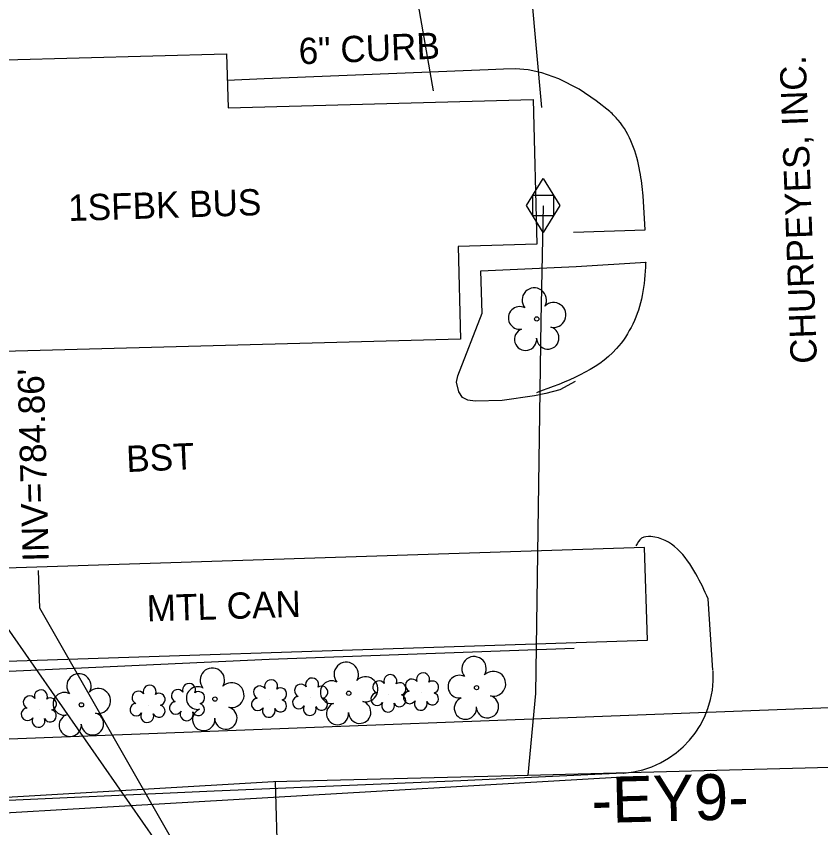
# Model space of a CAD drawing. Extents: x 1627482 to 1629573, y 760826 to 766301.
# Drawn here: x 1628460.1 to 1628582.7, y 763876.2 to 763999.8 of the extents above; entities that cross this region are included whole.
import ezdxf

# ---------------------------------------------------------------- set-up
doc = ezdxf.new("R2010")
doc.units = 0
for name, color, linetype in [('Exist Building', 7, 'Continuous'), ('Exist Building Metal Canopy', 7, 'Continuous'), ('Exist Building Metal Canopy Text', 7, 'Continuous'), ('Exist Building Text', 7, 'Continuous'), ('Exist Horizontal Alignment Direction Label', 7, 'Continuous'), ('Exist Property Owner Text', 7, 'Continuous'), ('Exist Right of Way Line', 7, 'Continuous'), ('Exist Roads Curbs', 7, 'Continuous'), ('Exist Roads Curbs Text', 7, 'Continuous'), ('Exist Roads EOP', 7, 'Continuous'), ('Exist Roads EOP Other', 7, 'Continuous'), ('Exist Utilities Gas Meter CELL', 7, 'Continuous'), ('Exist Utilities Gas UG Line SUE LOS B', 7, 'Continuous'), ('Exist Utilities Power UG Cable SUE LOS B', 7, 'Continuous'), ('Exist Utilities Sanitary Sewer UG Line Invert Elevation', 7, 'Continuous'), ('Exist Utilities Sanitary Sewer UG Line Leader', 7, 'Continuous'), ('Exist Utilities Telephone UG Cable SUE LOS B', 7, 'Continuous'), ('Exist Vegetation Shrub CELL', 7, 'Continuous'), ('Exist Vegetation Tree CELL', 7, 'Continuous')]:
    doc.layers.add(name, color=color, linetype=linetype)

msp = doc.modelspace()

# ---------------------------------------------------------------- linework, layer by layer
at = {"layer": 'Exist Building'}
msp.add_lwpolyline([(1628447.19, 763992.84), (1628447.21, 763992.84), (1628492.18, 763994.07), (1628492.4, 763985.86), (1628538.86, 763987.12), (1628539.46, 763965.07), (1628527.45, 763964.75), (1628527.83, 763950.63), (1628448.67, 763948.48), (1628446.6, 763948.49)], dxfattribs=at)
at = {"layer": 'Exist Building Metal Canopy'}
msp.add_lwpolyline([(1628555.82, 763918.91), (1628431.84, 763914.86), (1628432.31, 763900.72), (1628556.29, 763904.77)], close=True, dxfattribs=at)
at = {"layer": 'Exist Right of Way Line'}
msp.add_lwpolyline([(1628629.23, 763896.22), (1628413.81, 763887.95), (1628407.97, 764037.8)], dxfattribs=at)
at = {"layer": 'Exist Roads Curbs'}
for p, q in [((1628531.11, 763954.57), (1628530.92, 763961.05)), ((1628566.26, 763900.23), (1628565.53, 763911.08)), ((1628552.59, 763884.54), (1628552.68, 763884.55))]:
    msp.add_line(p, q, dxfattribs=at)
for points in [[(1628542.8, 763990.26), (1628540.2, 763991.17), (1628538.1, 763991.62), (1628536.2, 763991.79), (1628534.35, 763991.76), (1628532.04, 763991.66), (1628497.88, 763990.25), (1628492.29, 763990.02)], [(1628550.56, 763985.3), (1628548.5, 763986.94), (1628545.9, 763988.7), (1628542.8, 763990.26)], [(1628545.03, 763966.92), (1628555.96, 763967.25), (1628555.65, 763972.47)], [(1628545.45, 763961.69), (1628556.02, 763962.34), (1628556.01, 763962.22)], [(1628545.3, 763944.17), (1628542.95, 763942.92), (1628540.82, 763942.33), (1628539.08, 763942), (1628534.14, 763941.26), (1628530.02, 763941.2), (1628528.94, 763941.31), (1628528.12, 763941.76), (1628527.54, 763942.62), (1628527.19, 763944.08), (1628527.39, 763945.02), (1628531.11, 763954.57)], [(1628438.1, 763899.1), (1628498.67, 763901.9), (1628545.14, 763903.55)], [(1628552.59, 763884.54), (1628527.87, 763883.37), (1628490.27, 763881.77), (1628454.44, 763880.15), (1628434.85, 763879.42), (1628418.21, 763884.4), (1628414.79, 763887.7)]]:
    msp.add_lwpolyline(points, dxfattribs=at)
msp.add_ellipse((1628551.64, 763899.16), major_axis=(14.23, 3.6), ratio=0.998357, start_param=4.535844, end_param=6.099025, dxfattribs=at)
for points in [[(1628555.65, 763972.47), (1628555.14, 763976.17), (1628551.84, 763983.97), (1628550.56, 763985.3)], [(1628556.01, 763962.22), (1628555.49, 763957.25), (1628551.58, 763949.18), (1628539.38, 763942.47)], [(1628565.53, 763911.08), (1628563.67, 763914.89), (1628556.82, 763920.55), (1628555.4, 763920.3), (1628554.54, 763919.12)]]:
    msp.add_spline(points, degree=3, dxfattribs=at)
at = {"layer": 'Exist Roads EOP'}
msp.add_lwpolyline([(1628416.6, 763882.46), (1628433.94, 763877.05), (1628552.51, 763883.97)], dxfattribs=at)
at = {"layer": 'Exist Roads EOP Other'}
msp.add_line((1628530.92, 763961.05), (1628545.45, 763961.69), dxfattribs=at)
at = {"layer": 'Exist Utilities Gas Meter CELL'}
msp.add_line((1628540.4, 763971), (1628540.4, 763971), dxfattribs=at)
for points in [[(1628537.87, 763971), (1628540.4, 763975.11), (1628542.94, 763971), (1628540.4, 763966.89), (1628537.87, 763971)], [(1628538.83, 763972.54), (1628541.98, 763972.54), (1628541.98, 763969.42), (1628538.83, 763969.42), (1628538.83, 763972.54)]]:
    msp.add_lwpolyline(points, dxfattribs=at)
at = {"layer": 'Exist Utilities Gas UG Line SUE LOS B'}
for points in [[(1628540.4, 763970.93), (1628540.04, 763953.41), (1628539.21, 763896.64), (1628538.07, 763884.24)], [(1628401.62, 763877.31), (1628437.85, 763879.67), (1628499.31, 763883.23), (1628538.09, 763884.2), (1628595.67, 763885.75)], [(1628492.13, 763810.56), (1628502.59, 763810.71), (1628500.68, 763846.09), (1628499.63, 763883.25)]]:
    msp.add_lwpolyline(points, dxfattribs=at)
at = {"layer": 'Exist Utilities Power UG Cable SUE LOS B'}
msp.add_lwpolyline([(1628406.34, 764037.22), (1628422.36, 764028.9), (1628473.03, 764017.69), (1628521.06, 764009.15), (1628532.17, 764008.08), (1628538.59, 764003.38), (1628540.14, 763985.89)], dxfattribs=at)
at = {"layer": 'Exist Utilities Sanitary Sewer UG Line Leader'}
for points in [[(1628485.45, 763871.64), (1628463.72, 763909.65), (1628463.54, 763915.41)], [(1628483.37, 763871.36), (1628455.59, 763911.15), (1628455.61, 763915.02)]]:
    msp.add_lwpolyline(points, dxfattribs=at)
at = {"layer": 'Exist Utilities Telephone UG Cable SUE LOS B'}
msp.add_lwpolyline([(1628406.34, 764037.27), (1628421.99, 764028.4), (1628472.82, 764016.5), (1628520.29, 764007.64), (1628523.64, 763988.44)], dxfattribs=at)
at = {"layer": 'Exist Vegetation Shrub CELL'}
for p, q in [((1628521.88, 763896.77), (1628521.88, 763896.77)), ((1628498.73, 763895.7), (1628498.73, 763895.7)), ((1628504.98, 763895.98), (1628504.98, 763895.98)), ((1628516.91, 763896.5), (1628516.91, 763896.5)), ((1628480.23, 763894.9), (1628480.23, 763894.9)), ((1628486.23, 763895.16), (1628486.23, 763895.16)), ((1628463.66, 763894.18), (1628463.66, 763894.18))]:
    msp.add_line(p, q, dxfattribs=at)
for centre, radius, start, end in [((1628517.13, 763898.54), 0.99, 334.8391, 200.4717), ((1628522.11, 763898.81), 0.99, 334.8391, 200.4717), ((1628486.46, 763897.2), 0.99, 334.8391, 200.4717), ((1628498.96, 763897.75), 0.99, 334.8391, 200.4717), ((1628503.5, 763897.1), 0.968, 35.8908, 245.4216), ((1628505.21, 763898.02), 0.99, 334.8391, 200.4717), ((1628515.42, 763897.62), 0.968, 35.8908, 245.4216), ((1628518.58, 763897.36), 0.929, 284.4567, 126.0861), ((1628520.4, 763897.89), 0.968, 35.8908, 245.4216), ((1628523.55, 763897.63), 0.929, 284.4567, 126.0861), ((1628463.89, 763896.22), 0.99, 334.8391, 200.4717), ((1628478.75, 763896.03), 0.968, 35.8908, 245.4216), ((1628480.46, 763896.94), 0.99, 334.8391, 200.4717), ((1628484.75, 763896.29), 0.968, 35.8908, 245.4216), ((1628487.9, 763896.03), 0.929, 284.4567, 126.0861), ((1628497.25, 763896.83), 0.968, 35.8908, 245.4216), ((1628500.4, 763896.57), 0.929, 284.4567, 126.0861), ((1628506.66, 763896.85), 0.929, 284.4567, 126.0861), ((1628515.11, 763895.79), 0.955, 95.1099, 327.9534), ((1628520.08, 763896.06), 0.955, 95.1099, 327.9534), ((1628523.52, 763895.84), 0.937, 204.9913, 73.4601), ((1628462.18, 763895.31), 0.968, 35.8908, 245.4216), ((1628465.33, 763895.05), 0.929, 284.4567, 126.0861), ((1628481.9, 763895.77), 0.929, 284.4567, 126.0861), ((1628496.93, 763895), 0.955, 95.1099, 327.9534), ((1628500.37, 763894.78), 0.937, 204.9913, 73.4601), ((1628503.18, 763895.27), 0.955, 95.1099, 327.9534), ((1628506.62, 763895.05), 0.937, 204.9913, 73.4601), ((1628518.54, 763895.57), 0.937, 204.9913, 73.4601), ((1628521.75, 763895.08), 0.984, 151.2797, 21.387), ((1628461.86, 763893.48), 0.955, 95.1099, 327.9534), ((1628478.43, 763894.2), 0.955, 95.1099, 327.9534), ((1628481.87, 763893.97), 0.937, 204.9913, 73.4601), ((1628484.43, 763894.46), 0.955, 95.1099, 327.9534), ((1628487.87, 763894.23), 0.937, 204.9913, 73.4601), ((1628498.6, 763894.02), 0.984, 151.2797, 21.387), ((1628504.85, 763894.29), 0.984, 151.2797, 21.387), ((1628516.78, 763894.81), 0.984, 151.2797, 21.387), ((1628465.3, 763893.25), 0.937, 204.9913, 73.4601), ((1628480.1, 763893.22), 0.984, 151.2797, 21.387), ((1628486.1, 763893.48), 0.984, 151.2797, 21.387), ((1628463.53, 763892.5), 0.984, 151.2797, 21.387)]:
    msp.add_arc(centre, radius, start, end, dxfattribs=at)
at = {"layer": 'Exist Vegetation Tree CELL'}
for p, q in [((1628539.43, 763953.71), (1628539.43, 763953.71)), ((1628530.25, 763897.54), (1628530.25, 763897.54)), ((1628490.4, 763895.81), (1628490.4, 763895.81)), ((1628510.79, 763896.7), (1628510.79, 763896.7)), ((1628470.07, 763894.93), (1628470.07, 763894.93))]:
    msp.add_line(p, q, dxfattribs=at)
for centre in [(1628539.43, 763953.71), (1628510.79, 763896.7), (1628530.25, 763897.54), (1628490.4, 763895.81), (1628470.07, 763894.93)]:
    msp.add_circle(centre, 0.326, dxfattribs=at)
for centre, radius, start, end in [((1628539.05, 763956.58), 1.86, 330.1651, 219.7134), ((1628541.98, 763954.3), 1.9, 257.1011, 134.1999), ((1628536.83, 763953.86), 1.73, 62.6636, 279.3457), ((1628541.11, 763950.81), 1.7, 181.2822, 74.56), ((1628537.73, 763950.59), 1.69, 111.5671, 6.231), ((1628529.87, 763900.42), 1.86, 330.1651, 219.7134), ((1628490.01, 763898.68), 1.86, 330.1651, 219.7134), ((1628510.41, 763899.57), 1.86, 330.1651, 219.7134), ((1628469.69, 763897.8), 1.86, 330.1651, 219.7134), ((1628527.65, 763897.7), 1.73, 62.6636, 279.3457), ((1628532.8, 763898.13), 1.9, 257.1011, 134.1999), ((1628492.94, 763896.4), 1.9, 257.1011, 134.1999), ((1628508.19, 763896.85), 1.73, 62.6636, 279.3457), ((1628513.34, 763897.29), 1.9, 257.1011, 134.1999), ((1628467.47, 763895.08), 1.73, 62.6636, 279.3457), ((1628472.62, 763895.52), 1.9, 257.1011, 134.1999), ((1628487.79, 763895.96), 1.73, 62.6636, 279.3457), ((1628528.55, 763894.42), 1.69, 111.5671, 6.231), ((1628531.92, 763894.65), 1.7, 181.2822, 74.56), ((1628488.69, 763892.69), 1.69, 111.5671, 6.231), ((1628492.07, 763892.91), 1.7, 181.2822, 74.56), ((1628509.09, 763893.58), 1.69, 111.5671, 6.231), ((1628512.46, 763893.8), 1.7, 181.2822, 74.56), ((1628468.37, 763891.81), 1.69, 111.5671, 6.231), ((1628471.75, 763892.03), 1.7, 181.2822, 74.56)]:
    msp.add_arc(centre, radius, start, end, dxfattribs=at)

# ---------------------------------------------------------------- texts
at = {"layer": 'Exist Building Metal Canopy Text'}
msp.add_text('MTL CAN', height=4, rotation=1.7713, dxfattribs=at).set_placement((1628480.07, 763907.61))
at = {"layer": 'Exist Building Text'}
msp.add_text('1SFBK BUS', height=4, rotation=1.7713, dxfattribs=at).set_placement((1628468.11, 763968.61))
at = {"layer": 'Exist Horizontal Alignment Direction Label'}
msp.add_text('-EY9-', height=7, rotation=1.4871, dxfattribs=at).set_placement((1628547.86, 763876.9))
at = {"layer": 'Exist Property Owner Text'}
msp.add_text('CHURPEYES, INC.', height=4, rotation=92.1118, dxfattribs=at).set_placement((1628582.12, 763946.95))
at = {"layer": 'Exist Roads Curbs Text'}
for s, rotation, p in [('6" CURB', 2.3743, (1628503.24, 763992.47)), ('BST', 2.5901, (1628476.98, 763930.37))]:
    msp.add_text(s, height=4, rotation=rotation, dxfattribs=at).set_placement(p)
at = {"layer": 'Exist Utilities Sanitary Sewer UG Line Invert Elevation'}
msp.add_text("INV=784.86'", height=4, rotation=91.5197, dxfattribs=at).set_placement((1628465.11, 763916.78))

doc.saveas('drawing.dxf')
